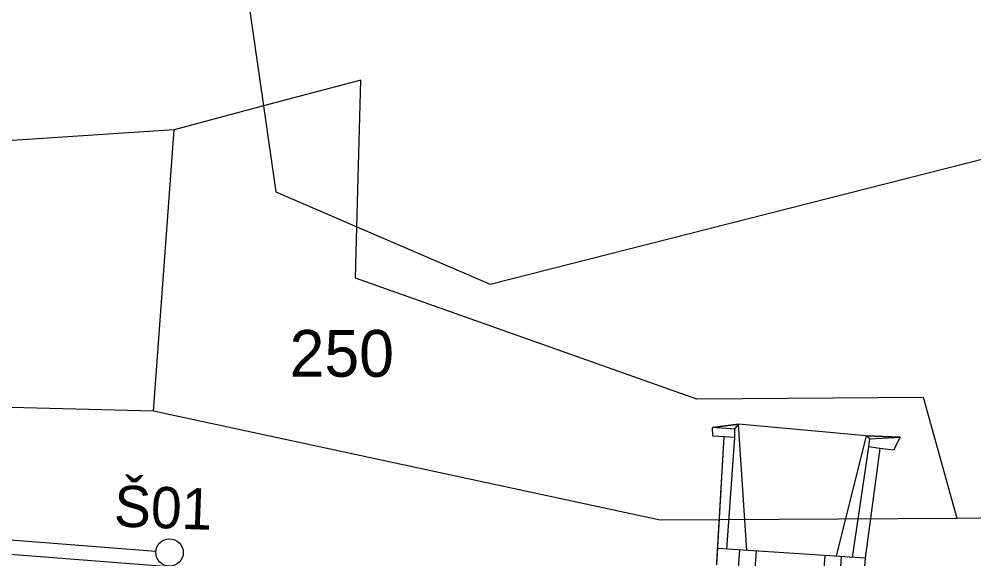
# Model space of a CAD drawing. Extents: x -670359 to -668019, y -978807 to -976674.
# Drawn here: x -669500.74 to -669466.04, y -977136.34 to -977116.72 of the extents above; entities that cross this region are included whole.
import ezdxf

# ---------------------------------------------------------------- set-up
doc = ezdxf.new("R2010")
doc.units = 0
for name, color, linetype in [('Hranice parcel', 7, 'Continuous'), ('Parcelní čísla', 7, 'Continuous'), ('SO 01-20-01', 7, 'Continuous'), ('SO 01-86-01', 7, 'Continuous'), ('SO 11-11-01', 7, 'Continuous'), ('Vnitřní kresba', 7, 'Continuous')]:
    doc.layers.add(name, color=color, linetype=linetype)

msp = doc.modelspace()

# ---------------------------------------------------------------- linework, layer by layer
at = {"layer": 'Hranice parcel'}
for points in [[(-669488.32, -977118.94), (-669491.86, -977119.87)], [(-669488.47, -977124.27), (-669488.32, -977118.94)], [(-669491.86, -977119.87), (-669495.11, -977120.74)], [(-669495.11, -977120.74), (-669525.65, -977122.76)], [(-669495.86, -977130.97), (-669495.11, -977120.74)], [(-669488.52, -977126.13), (-669488.47, -977124.27)], [(-669476.11, -977130.53), (-669488.52, -977126.13)], [(-669495.86, -977130.97), (-669526.01, -977130.19)], [(-669467.87, -977130.48), (-669476.11, -977130.53)], [(-669466.65, -977134.87), (-669467.87, -977130.48)], [(-669477.44, -977134.93), (-669495.86, -977130.97)], [(-669447.05, -977134.59), (-669466.65, -977134.87)], [(-669466.65, -977134.87), (-669477.44, -977134.93)]]:
    msp.add_lwpolyline(points, dxfattribs=at)
at = {"layer": 'SO 01-20-01'}
for p, q in [((-669475.537, -977131.559), (-669474.597, -977131.44)), ((-669474.597, -977131.44), (-669475.537, -977131.559)), ((-669474.727, -977131.621), (-669474.597, -977131.44)), ((-669474.289, -977136.037), (-669474.597, -977131.44)), ((-669469.961, -977131.873), (-669474.597, -977131.44)), ((-669475.524, -977131.878), (-669475.537, -977131.559)), ((-669475.524, -977131.878), (-669475.537, -977131.559)), ((-669474.727, -977131.621), (-669475.537, -977131.559)), ((-669474.725, -977131.927), (-669474.727, -977131.621)), ((-669475.124, -977131.902), (-669475.524, -977131.878)), ((-669475.124, -977131.902), (-669475.524, -977131.878)), ((-669475.385, -977136.563), (-669475.124, -977131.902)), ((-669475.38, -977136.467), (-669475.124, -977131.902)), ((-669474.725, -977131.927), (-669475.124, -977131.902)), ((-669475.019, -977135.992), (-669474.725, -977131.927)), ((-669469.961, -977131.873), (-669471.044, -977136.247)), ((-669469.961, -977131.873), (-669468.725, -977131.916)), ((-669469.82, -977131.972), (-669469.961, -977131.873)), ((-669468.725, -977131.916), (-669469.961, -977131.873)), ((-669469.86, -977132.27), (-669469.82, -977131.972)), ((-669469.82, -977131.972), (-669468.725, -977131.916)), ((-669468.725, -977131.916), (-669468.968, -977132.39)), ((-669468.725, -977131.916), (-669468.968, -977132.39)), ((-669470.456, -977136.286), (-669469.86, -977132.27)), ((-669469.464, -977132.323), (-669469.998, -977136.315)), ((-669469.464, -977132.323), (-669469.86, -977132.27)), ((-669468.968, -977132.39), (-669469.464, -977132.323)), ((-669468.968, -977132.39), (-669469.464, -977132.323)), ((-669469.998, -977136.315), (-669475.348, -977135.968)), ((-669475.576, -977150.04), (-669474.546, -977136.022)), ((-669474.959, -977149.839), (-669473.947, -977136.066)), ((-669472.47, -977150.083), (-669471.452, -977136.221)), ((-669471.836, -977149.643), (-669470.854, -977136.265)), ((-669469.998, -977136.315), (-669470.039, -977136.876))]:
    msp.add_line(p, q, dxfattribs=at)
at = {"layer": 'SO 01-86-01'}
msp.add_line((-669519.163, -977134.751), (-669492.657, -977136.821), dxfattribs=at)
at = {"layer": 'SO 11-11-01'}
msp.add_line((-669495.771, -977136.07), (-669530.167, -977133.393), dxfattribs=at)
msp.add_circle((-669495.273, -977136.109), 0.5, dxfattribs=at)
at = {"layer": 'Vnitřní kresba'}
for points in [[(-669495.77, -977092.76), (-669491.86, -977119.87)], [(-669483.62, -977126.35), (-669412.81, -977108.34)], [(-669491.86, -977119.87), (-669491.41, -977123)], [(-669491.41, -977123), (-669488.47, -977124.27)], [(-669488.47, -977124.27), (-669483.62, -977126.35)]]:
    msp.add_lwpolyline(points, dxfattribs=at)

# ---------------------------------------------------------------- texts
at = {"layer": 'Parcelní čísla'}
msp.add_text('250', height=1.7, dxfattribs=at).set_placement((-669490.909, -977129.72))
at = {"layer": 'SO 11-11-01'}
msp.add_text('Š01', height=1.5, rotation=357.9449, dxfattribs=at).set_placement((-669497.309, -977135.16))

doc.saveas('drawing.dxf')
